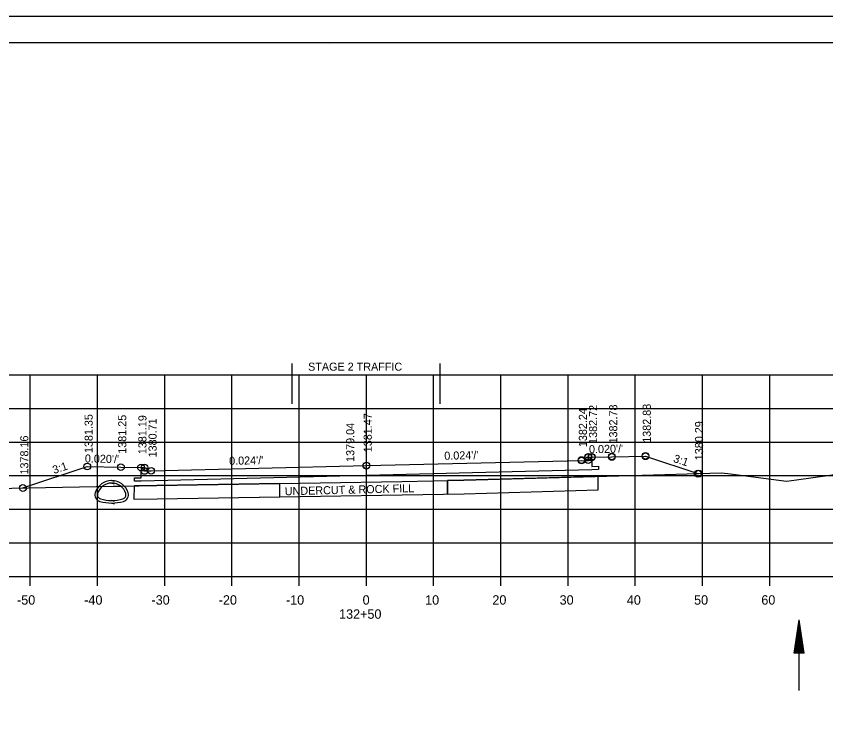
# Model space of a CAD drawing. Extents: x 1374311 to 1383814, y 384102 to 406278.
# Drawn here: x 1381576.6 to 1381697, y 387633.6 to 387738 of the extents above; entities that cross this region are included whole.
import ezdxf

# ---------------------------------------------------------------- set-up
doc = ezdxf.new("R2010")
doc.units = 0
for name, color, linetype in [('R_Axis', 7, 'Continuous'), ('R_Axis Annot', 7, 'Continuous'), ('R_Border', 7, 'Continuous'), ('R_Draft', 7, 'Continuous'), ('R_Exist Surface', 7, 'Continuous'), ('R_Fin Surface', 7, 'Continuous'), ('R_Grid', 7, 'Continuous'), ('R_No Plot', 7, 'Continuous'), ('R_Water', 7, 'Continuous'), ('R_Xsect Elev', 7, 'Continuous'), ('R_Xsect Slope', 7, 'Continuous')]:
    doc.layers.add(name, color=color, linetype=linetype)

msp = doc.modelspace()

# ---------------------------------------------------------------- linework, layer by layer
at = {"layer": 'R_Axis'}
for p, q in [((1381488.66, 387654.65), (1381768.66, 387654.65)), ((1381578.66, 387653.25), (1381578.66, 387654.65)), ((1381588.66, 387653.25), (1381588.66, 387654.65)), ((1381598.66, 387653.25), (1381598.66, 387654.65)), ((1381608.66, 387653.25), (1381608.66, 387654.65)), ((1381618.66, 387653.25), (1381618.66, 387654.65)), ((1381628.66, 387653.25), (1381628.66, 387654.65)), ((1381638.66, 387653.25), (1381638.66, 387654.65)), ((1381648.66, 387653.25), (1381648.66, 387654.65)), ((1381658.66, 387653.25), (1381658.66, 387654.65)), ((1381668.66, 387653.25), (1381668.66, 387654.65)), ((1381678.66, 387653.25), (1381678.66, 387654.65)), ((1381688.66, 387653.25), (1381688.66, 387654.65))]:
    msp.add_line(p, q, dxfattribs=at)
at = {"layer": 'R_Border'}
for p, q in [((1381470.66, 387734.11), (1381786.84, 387734.11)), ((1381623.18, 387733.85), (1381623.18, 387733.85)), ((1381623.18, 387733.85), (1381623.18, 387733.85))]:
    msp.add_line(p, q, dxfattribs=at)
at = {"layer": 'R_Draft'}
for p, q in [((1381692.29, 387643.21), (1381693.04, 387648.21)), ((1381693.79, 387643.21), (1381693.04, 387648.21)), ((1381692.42, 387643.21), (1381693.04, 387647.37)), ((1381692.55, 387643.21), (1381693.04, 387646.51)), ((1381693.67, 387643.21), (1381693.04, 387647.37)), ((1381693.54, 387643.21), (1381693.04, 387646.51)), ((1381692.67, 387643.21), (1381693.04, 387645.68)), ((1381693.42, 387643.21), (1381693.04, 387645.68)), ((1381692.8, 387643.21), (1381693.04, 387644.83)), ((1381693.29, 387643.21), (1381693.04, 387644.83)), ((1381693.79, 387643.21), (1381692.29, 387643.21)), ((1381692.93, 387643.21), (1381693.04, 387644)), ((1381693.16, 387643.21), (1381693.04, 387644))]:
    msp.add_line(p, q, dxfattribs=at)
for centre, radius, start, end in [((1381590.78, 387666.35), 2.56, 17.1053, 162.8947), ((1381590.78, 387666.35), 2.19, 17.1053, 162.8947), ((1381589.3, 387666.8), 1.02, 162.8947, 254.2772), ((1381589.3, 387666.8), 0.646, 162.8947, 254.2772), ((1381592.25, 387666.8), 0.646, 285.7228, 17.1053), ((1381592.25, 387666.8), 1.02, 285.7228, 17.1053), ((1381590.78, 387672.03), 6.46, 254.2772, 285.7228), ((1381590.78, 387672.03), 6.08, 254.2772, 285.7228)]:
    msp.add_arc(centre, radius, start, end, dxfattribs=at)
at = {"layer": 'R_Exist Surface'}
for p, q in [((1381590.63, 387668.95), (1381591.15, 387668.8)), ((1381590.63, 387665.61), (1381591.15, 387665.47))]:
    msp.add_line(p, q, dxfattribs=at)
for points in [[(1381488.66, 387666.13), (1381506.3, 387666.44), (1381530.53, 387666.87), (1381538.17, 387667.03), (1381590.98, 387668.07), (1381592.24, 387668.09), (1381597.49, 387668.18), (1381633.95, 387668.78), (1381643.14, 387668.95), (1381668.01, 387669.66), (1381681.43, 387670.04), (1381682.42, 387669.94), (1381691.13, 387668.81), (1381692.64, 387669.01), (1381702.18, 387670.36), (1381703.56, 387670.36), (1381729, 387670.72), (1381742.02, 387670.97), (1381749.29, 387671.28), (1381759.83, 387671.4), (1381763.64, 387671.4), (1381768.66, 387671.46)], [(1381594.1, 387668.12), (1381594.09, 387666.12), (1381597.53, 387666.18), (1381633.98, 387666.78), (1381643.19, 387666.95), (1381663.11, 387667.52), (1381663.13, 387669.52)]]:
    msp.add_lwpolyline(points, dxfattribs=at)
at = {"layer": 'R_Fin Surface'}
for p, q in [((1381597.49, 387668.18), (1381594.1, 387668.12)), ((1381615.81, 387668.48), (1381597.49, 387668.18)), ((1381615.81, 387666.48), (1381615.81, 387668.48)), ((1381615.81, 387666.48), (1381615.81, 387668.48)), ((1381640.71, 387666.91), (1381640.71, 387668.91)), ((1381640.71, 387668.91), (1381640.71, 387666.91)), ((1381640.71, 387666.91), (1381643.19, 387666.95))]:
    msp.add_line(p, q, dxfattribs=at)
for points in [[(1381577.58, 387667.81), (1381587.15, 387671), (1381592.15, 387670.9), (1381595.15, 387670.84), (1381595.65, 387670.84), (1381595.66, 387670.34), (1381596.66, 387670.36), (1381628.66, 387671.13), (1381660.66, 387671.89), (1381661.66, 387671.87), (1381661.67, 387672.37), (1381662.17, 387672.37), (1381665.17, 387672.43), (1381670.17, 387672.53), (1381677.94, 387669.94)], [(1381662.17, 387672.08), (1381662.18, 387671), (1381663.18, 387671.04), (1381663.17, 387670.54), (1381662.17, 387670.51), (1381628.66, 387669.67), (1381595.15, 387668.83), (1381594.15, 387668.81), (1381594.16, 387669.31), (1381595.16, 387669.32), (1381595.15, 387670.48)], [(1381663.13, 387669.52), (1381643.14, 387668.95), (1381640.71, 387668.91)], [(1381643.19, 387666.95), (1381663.11, 387667.52), (1381663.13, 387669.52)], [(1381594.1, 387668.12), (1381594.09, 387666.12), (1381597.53, 387666.18), (1381615.81, 387666.48)]]:
    msp.add_lwpolyline(points, dxfattribs=at)
at = {"layer": 'R_Grid'}
for p, q in [((1381488.66, 387684.65), (1381768.66, 387684.65)), ((1381578.66, 387654.65), (1381578.66, 387684.65)), ((1381588.66, 387654.65), (1381588.66, 387684.65)), ((1381598.66, 387654.65), (1381598.66, 387684.65)), ((1381608.66, 387654.65), (1381608.66, 387684.65)), ((1381618.66, 387654.65), (1381618.66, 387684.65)), ((1381628.66, 387654.65), (1381628.66, 387684.65)), ((1381638.66, 387654.65), (1381638.66, 387684.65)), ((1381648.66, 387654.65), (1381648.66, 387684.65)), ((1381658.66, 387654.65), (1381658.66, 387684.65)), ((1381668.66, 387654.65), (1381668.66, 387684.65)), ((1381678.66, 387654.65), (1381678.66, 387684.65)), ((1381688.66, 387654.65), (1381688.66, 387684.65)), ((1381488.66, 387679.65), (1381768.66, 387679.65)), ((1381488.66, 387674.65), (1381768.66, 387674.65)), ((1381488.66, 387669.65), (1381768.66, 387669.65)), ((1381488.66, 387664.65), (1381768.66, 387664.65)), ((1381488.66, 387659.65), (1381768.66, 387659.65)), ((1381488.66, 387654.65), (1381768.66, 387654.65))]:
    msp.add_line(p, q, dxfattribs=at)
at = {"layer": 'R_No Plot'}
msp.add_line((1381458.26, 387738.01), (1381791.59, 387738.01), dxfattribs=at)
for points in [[(1381458.25, 387738.01), (1381791.59, 387738.01), (1381791.59, 387524.67), (1381458.25, 387524.67)], [(1381704.58, 387734.11), (1381704.58, 387724.23), (1381740.31, 387724.23), (1381740.31, 387721.31), (1381763.51, 387721.31), (1381763.51, 387698.1), (1381786.84, 387698.1), (1381786.84, 387528.65), (1381470.66, 387528.65), (1381470.66, 387734.11)]]:
    msp.add_lwpolyline(points, close=True, dxfattribs=at)
for centre in [(1381665.17, 387672.5), (1381665.17, 387672.5), (1381670.17, 387672.6), (1381670.17, 387672.6), (1381670.17, 387672.53), (1381660.66, 387671.96), (1381660.66, 387671.96), (1381660.66, 387671.89), (1381661.66, 387671.94), (1381661.67, 387672.44), (1381661.67, 387672.44), (1381661.67, 387672.37), (1381662.17, 387672.44), (1381662.17, 387672.44), (1381662.17, 387672.37), (1381665.17, 387672.43), (1381587.15, 387671), (1381587.15, 387671), (1381587.15, 387671), (1381592.15, 387670.9), (1381592.15, 387670.9), (1381592.15, 387670.9), (1381595.15, 387670.84), (1381595.15, 387670.84), (1381595.15, 387670.84), (1381595.65, 387670.84), (1381595.65, 387670.84), (1381595.65, 387670.84), (1381595.66, 387670.34), (1381596.66, 387670.36), (1381596.66, 387670.36), (1381596.66, 387670.36), (1381628.66, 387671.16), (1381628.66, 387671.16), (1381628.66, 387671.13), (1381677.94, 387669.94), (1381678.12, 387669.95), (1381678.12, 387669.95), (1381577.58, 387667.81), (1381577.58, 387667.81), (1381577.58, 387667.81), (1381577.58, 387667.81), (1381577.58, 387667.81), (1381577.58, 387667.81)]:
    msp.add_circle(centre, 0.5, dxfattribs=at)
at = {"layer": 'R_Water'}
for p, q in [((1381617.64, 387680.35), (1381617.64, 387686.35)), ((1381639.64, 387680.35), (1381639.64, 387686.35)), ((1381617.63, 387684.65), (1381639.68, 387684.65)), ((1381590.63, 387668.57), (1381591.15, 387668.42)), ((1381590.63, 387665.99), (1381591.15, 387665.84)), ((1381693.04, 387637.7), (1381693.04, 387648.21))]:
    msp.add_line(p, q, dxfattribs=at)

# ---------------------------------------------------------------- texts
at = {"layer": 'R_Axis Annot'}
for s, p in [('-50', (1381576.7, 387650.45)), ('-40', (1381586.7, 387650.45)), ('-30', (1381596.7, 387650.45)), ('-20', (1381606.7, 387650.45)), ('-10', (1381616.7, 387650.45)), ('0', (1381628.1, 387650.45)), ('10', (1381637.4, 387650.45)), ('20', (1381647.4, 387650.45)), ('30', (1381657.4, 387650.45)), ('40', (1381667.4, 387650.45)), ('50', (1381677.4, 387650.45)), ('60', (1381687.4, 387650.45)), ('132+50', (1381624.6, 387648.35))]:
    msp.add_text(s, height=1.4, dxfattribs=at).set_placement(p)
at = {"layer": 'R_Fin Surface'}
msp.add_text('UNDERCUT & ROCK FILL', height=1.2, rotation=1.3914, dxfattribs=at).set_placement((1381616.53, 387666.72))
at = {"layer": 'R_Water'}
msp.add_text('STAGE 2 TRAFFIC', height=1.2, dxfattribs=at).set_placement((1381619.99, 387685.26))
at = {"layer": 'R_Xsect Elev'}
for s, p in [('1382.88', (1381670.97, 387674.53)), ('1382.24', (1381661.46, 387673.89)), ('1382.72', (1381662.97, 387674.37)), ('1382.78', (1381665.97, 387674.43)), ('1381.35', (1381587.95, 387673)), ('1381.25', (1381592.95, 387672.9)), ('1381.19', (1381595.95, 387672.84)), ('1380.71', (1381597.46, 387672.36)), ('1381.47', (1381629.46, 387673.13)), ('1379.04', (1381626.86, 387671.69)), ('1380.29', (1381678.74, 387671.94)), ('1378.16', (1381578.38, 387669.81))]:
    msp.add_text(s, height=1.2, rotation=90, dxfattribs=at).set_placement(p)
at = {"layer": 'R_Xsect Slope'}
for s, rotation, p in [("0.020'/'", 1.1458, (1381661.78, 387672.97)), ("0.024'/'", 1.3748, (1381640.26, 387672)), ("0.020'/'", 358.8542, (1381586.78, 387671.61)), ("0.024'/'", 1.3748, (1381608.26, 387671.24)), ('3:1', 341.5651, (1381674.21, 387671.71)), ('3:1', 18.4349, (1381582.2, 387669.88))]:
    msp.add_text(s, height=1.2, rotation=rotation, dxfattribs=at).set_placement(p)

doc.saveas('drawing.dxf')
